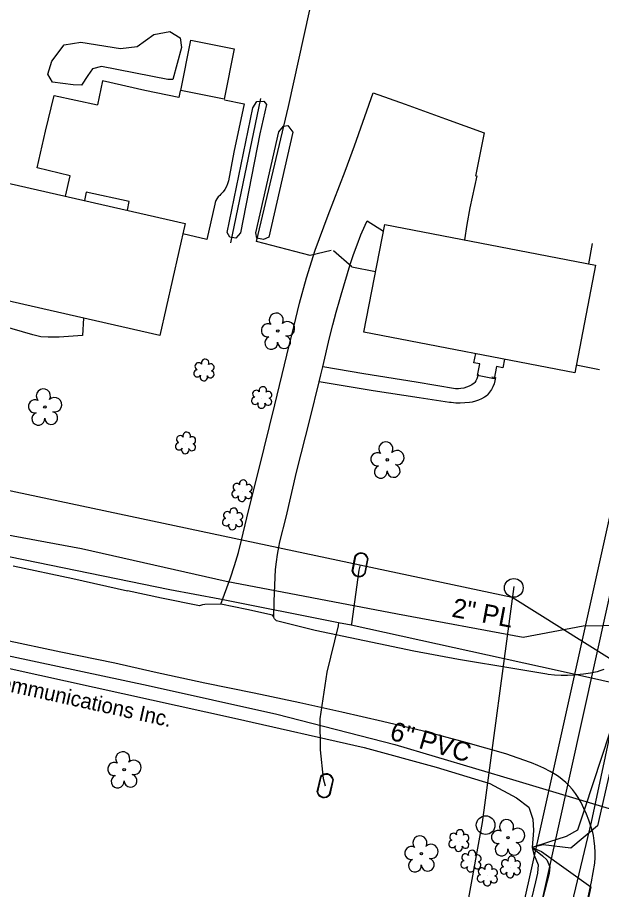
# Model space of a CAD drawing. Extents: x 1614427 to 1617186, y 896524 to 905462.
# Drawn here: x 1616108.7 to 1616262.4, y 900040.2 to 900269.6 of the extents above; entities that cross this region are included whole.
import ezdxf

# ---------------------------------------------------------------- set-up
doc = ezdxf.new("R2010")
doc.units = 0
for name, color, linetype in [('Exist Building', 7, 'Continuous'), ('Exist Other Culture Area Outline', 7, 'Continuous'), ('Exist Other Culture Fence Line', 7, 'Continuous'), ('Exist Other Culture Gate', 7, 'Continuous'), ('Exist Roads EOP', 7, 'Continuous'), ('Exist Roads EOP Other', 7, 'Continuous'), ('Exist Utilities Gas UG Line SUE LOS B', 7, 'Continuous'), ('Exist Utilities Gas UG Line SUE LOS B Text', 7, 'Continuous'), ('Exist Utilities Other Pole CELL', 7, 'Continuous'), ('Exist Utilities Power UG Cable SUE LOS D', 7, 'Continuous'), ('Exist Utilities Sanitary Sewer Forced Main SUE LOS C', 7, 'Continuous'), ('Exist Utilities Sanitary Sewer Forced Main SUE LOS C Text', 7, 'Continuous'), ('Exist Utilities Telephone UG Cable SUE LOS B', 7, 'Continuous'), ('Exist Utilities Telephone UG Cable SUE LOS C', 7, 'Continuous'), ('Exist Utilities Telephone UG Cable SUE LOS C Text', 7, 'Continuous'), ('Exist Utilities Telephone UG FO SUE LOS D', 7, 'Continuous'), ('Exist Utilities TV UG FO Cable SUE LOS D', 7, 'Continuous'), ('Exist Utilities Water Meter CELL', 7, 'Continuous'), ('Exist Utilities Water UG Line SUE LOS B', 7, 'Continuous'), ('Exist Vegetation Hedge Row', 7, 'Continuous'), ('Exist Vegetation Shrub CELL', 7, 'Continuous'), ('Exist Vegetation Tree CELL', 7, 'Continuous')]:
    doc.layers.add(name, color=color, linetype=linetype)

msp = doc.modelspace()

# ---------------------------------------------------------------- linework, layer by layer
at = {"layer": 'Exist Building'}
msp.add_line((1616259.97, 900210.18), (1616258.94, 900204.81), dxfattribs=at)
for points in [[(1616151.71, 900250.4), (1616154.35, 900263.62), (1616165.72, 900261.35), (1616163.09, 900248.13)], [(1616073.35, 900202.53), (1616080.04, 900231.99), (1616152.86, 900215.45), (1616146.16, 900185.99)], [(1616205.35, 900215.13), (1616260.8, 900204.45), (1616255.35, 900176.16), (1616199.9, 900186.85)]]:
    msp.add_lwpolyline(points, close=True, dxfattribs=at)
for points in [[(1616121.36, 900222.61), (1616122.6, 900227.98), (1616113.92, 900230.1), (1616116.13, 900239.69), (1616118.37, 900249.13), (1616129.79, 900246.67)], [(1616229.57, 900227.93), (1616227.77, 900219.52), (1616226.99, 900215.16), (1616226.32, 900211.09)], [(1616126.1, 900190.55), (1616125.88, 900185.98), (1616119.69, 900185.56), (1616116.84, 900185.52), (1616114.91, 900185.65), (1616112.75, 900186.09), (1616099.09, 900190.04), (1616093.39, 900183.66), (1616090.23, 900170)]]:
    msp.add_lwpolyline(points, dxfattribs=at)
at = {"layer": 'Exist Other Culture Area Outline'}
for points in [[(1616151.58, 900250.3), (1616151.2, 900248.54), (1616142.21, 900250.42), (1616131.06, 900252.94), (1616129.79, 900246.67)], [(1616163.21, 900247.99), (1616168.36, 900246.89), (1616165.62, 900234.15), (1616164.27, 900226.63), (1616164.01, 900225.86), (1616163.69, 900225.12), (1616163.28, 900224.41), (1616162.82, 900223.75), (1616162.28, 900223.14), (1616161.95, 900222.8), (1616161.55, 900222.4), (1616161.22, 900221.95), (1616160.96, 900221.45), (1616160.77, 900220.92), (1616160.69, 900220.54), (1616158.57, 900211.21), (1616152.23, 900212.69)], [(1616137.69, 900218.9), (1616138.16, 900221.24), (1616126.84, 900223.7), (1616126.35, 900221.47)], [(1616236.86, 900179.72), (1616236.43, 900177.45), (1616234.76, 900177.77), (1616234.15, 900174.57), (1616229.76, 900175.41), (1616230.36, 900178.52), (1616228.85, 900178.81), (1616229.3, 900181.18)], [(1616229.92, 900175.67), (1616229.81, 900175.11), (1616229.63, 900174.58), (1616229.37, 900174.07), (1616229.04, 900173.61), (1616228.86, 900173.41), (1616228.25, 900172.98), (1616227.59, 900172.62), (1616226.89, 900172.33), (1616226.17, 900172.12), (1616225.43, 900171.98), (1616224.8, 900171.93), (1616224.03, 900171.95), (1616213.66, 900173.64), (1616199.9, 900175.88), (1616189.05, 900177.68)], [(1616233.57, 900175.07), (1616234.55, 900174.9), (1616234.38, 900174.07), (1616234.14, 900173.26), (1616233.82, 900172.48), (1616233.43, 900171.72), (1616232.97, 900171.01), (1616232.44, 900170.35), (1616232.31, 900170.19), (1616231.59, 900169.7), (1616230.83, 900169.28), (1616230.03, 900168.93), (1616229.21, 900168.65), (1616228.36, 900168.45), (1616227.65, 900168.34), (1616226.45, 900168.21), (1616225.24, 900168.15), (1616224.04, 900168.18), (1616222.83, 900168.29), (1616222.43, 900168.34), (1616214.45, 900169.54), (1616202.36, 900171.41), (1616188.1, 900173.73)]]:
    msp.add_lwpolyline(points, dxfattribs=at)
at = {"layer": 'Exist Other Culture Fence Line'}
for p, q in [((1616164.84, 900210.3), (1616172.76, 900248.34)), ((1616196.72, 900204.06), (1616202.97, 900202.77)), ((1616261.87, 900176.89), (1616255.73, 900178.12))]:
    msp.add_line(p, q, dxfattribs=at)
msp.add_lwpolyline([(1616185.76, 900206.96), (1616171.64, 900210.69), (1616180.06, 900246.24), (1616199.38, 900333.73), (1616261.08, 900334.91), (1616309.42, 900336), (1616298.22, 900281.63), (1616288.21, 900236.88), (1616274.6, 900174.45), (1616266.9, 900175.88)], dxfattribs=at)
at = {"layer": 'Exist Other Culture Gate'}
for p, q in [((1616191.24, 900208.31), (1616185.76, 900206.96)), ((1616196.72, 900204.06), (1616191.87, 900208.21))]:
    msp.add_line(p, q, dxfattribs=at)
at = {"layer": 'Exist Roads EOP'}
for points in [[(1616107.63, 900125.32), (1616123.28, 900121.99), (1616137.67, 900118.81)], [(1616262.98, 900098.05), (1616261.96, 900097.7), (1616261.23, 900097.5), (1616259.47, 900097.15), (1616257.71, 900096.88), (1616255.93, 900096.68), (1616255.14, 900096.62), (1616253.45, 900096.54), (1616251.76, 900096.55), (1616250.08, 900096.63), (1616248.4, 900096.79), (1616247.98, 900096.85), (1616239.58, 900098.22), (1616224.81, 900100.75), (1616213.05, 900102.91), (1616200.08, 900105.59), (1616187.02, 900108.38), (1616177.2, 900110.78), (1616176.87, 900110.93), (1616176.59, 900111.14), (1616176.36, 900111.41), (1616176.2, 900111.73), (1616176.12, 900112.07), (1616175.87, 900112.35), (1616169.06, 900113.9), (1616162.27, 900115.27), (1616158.06, 900115.15), (1616157.38, 900115.06), (1616156.61, 900114.85), (1616146.64, 900116.84), (1616137.67, 900118.81)], [(1616254.03, 900015.73), (1616259.81, 900042.21), (1616260.63, 900047.12), (1616260.72, 900048.59), (1616260.72, 900050.06), (1616260.65, 900051.53), (1616260.49, 900052.99), (1616260.26, 900054.44), (1616260.11, 900055.2), (1616259.64, 900056.83), (1616259.1, 900058.43), (1616258.48, 900060.01), (1616257.79, 900061.55), (1616257.02, 900063.06), (1616256.24, 900064.45), (1616255.52, 900065.5), (1616254.75, 900066.5), (1616253.91, 900067.44), (1616253.01, 900068.34), (1616252.06, 900069.17), (1616251.06, 900069.94), (1616250.41, 900070.39), (1616248.86, 900071.28), (1616247.27, 900072.1), (1616245.65, 900072.85), (1616244, 900073.53), (1616243.74, 900073.63), (1616237.23, 900075.91), (1616226.7, 900078.92), (1616215.55, 900081.85), (1616204.75, 900084.43), (1616194.11, 900086.86), (1616183.01, 900089.34), (1616170.97, 900091.89), (1616158.01, 900094.53), (1616144.66, 900097.38), (1616134.33, 900099.74), (1616120.16, 900102.67), (1616105.3, 900105.78)]]:
    msp.add_lwpolyline(points, dxfattribs=at)
at = {"layer": 'Exist Roads EOP Other'}
for points in [[(1616162.27, 900115.27), (1616164.77, 900122.19), (1616165.85, 900125.42), (1616166.86, 900128.9), (1616167.69, 900132.09), (1616169.07, 900138.01), (1616173.6, 900156.36), (1616176.45, 900167.76), (1616179.62, 900180.74), (1616181.42, 900188.24), (1616182.95, 900194.43), (1616184.8, 900201.12), (1616187.1, 900208.38), (1616190.5, 900217.6), (1616194.95, 900229.16), (1616197.39, 900235.85), (1616202.36, 900249.82), (1616210.76, 900246.83), (1616221.38, 900242.93), (1616231.55, 900239.26), (1616229.26, 900227.85)], [(1616176.2, 900111.73), (1616176.28, 900115.98), (1616176.53, 900122.4), (1616176.65, 900124.39), (1616176.85, 900126.37), (1616177.12, 900128.35), (1616177.46, 900130.31), (1616177.74, 900131.64), (1616179.4, 900138.15), (1616182.15, 900150), (1616185.73, 900164.12), (1616188.1, 900173.73), (1616188.57, 900175.62), (1616189.05, 900177.68), (1616190.85, 900185.38), (1616191.68, 900188.75), (1616192.57, 900192.1), (1616193.55, 900195.42), (1616193.93, 900196.67), (1616196.26, 900204.6), (1616197.13, 900207.24), (1616198.08, 900209.85), (1616199.11, 900212.44), (1616200.21, 900214.99), (1616200.73, 900216.14), (1616205.02, 900213.43)]]:
    msp.add_lwpolyline(points, dxfattribs=at)
at = {"layer": 'Exist Utilities Gas UG Line SUE LOS B'}
for points in [[(1616341.84, 900429.49), (1616331.7, 900383.47), (1616322.64, 900340.02), (1616315.91, 900311.24), (1616305.4, 900264.37), (1616296.04, 900222.38), (1616283.72, 900168.25), (1616273.78, 900123.94), (1616270.66, 900110.37), (1616270.1, 900108.73), (1616268.22, 900097.82), (1616259.71, 900057.93), (1616250.88, 900021.2)], [(1615602.7, 900094.85), (1615644.71, 900105.16), (1615694.71, 900117.16), (1615738.8, 900128.49), (1615804.89, 900142.78), (1615838.75, 900150.07), (1615875.16, 900156.5), (1615921.07, 900160.55), (1615953.5, 900159.47), (1615984.36, 900155.27), (1616020.46, 900149.59), (1616075.34, 900139.23), (1616125.54, 900129.96), (1616163.6, 900121.29), (1616208.7, 900112.75), (1616241.8, 900106.59), (1616257.56, 900109.56), (1616267.97, 900109.75), (1616269.03, 900109.71), (1616270.66, 900110.37)]]:
    msp.add_lwpolyline(points, dxfattribs=at)
at = {"layer": 'Exist Utilities Other Pole CELL'}
for centre in [(1616239.33, 900119.56), (1616231.92, 900057.15)]:
    msp.add_circle(centre, 2.46, dxfattribs=at)
at = {"layer": 'Exist Utilities Power UG Cable SUE LOS D'}
for points in [[(1616315.71, 900068.86), (1616238.9, 900117.04), (1616046.6, 900157.82)], [(1616209.19, 899937.02), (1616231.07, 900057.84), (1616239.4, 900119.96)]]:
    msp.add_lwpolyline(points, dxfattribs=at)
at = {"layer": 'Exist Utilities Sanitary Sewer Forced Main SUE LOS C'}
msp.add_lwpolyline([(1615599.7, 900063.1), (1615619.8, 900067.73), (1615654.39, 900075.53), (1615679.01, 900082.53), (1615730.11, 900094.67), (1615777.77, 900105.66), (1615839.81, 900119.84), (1615873.91, 900126.87), (1615879.61, 900127), (1615895.95, 900128.76), (1615921.39, 900129.89), (1615932.33, 900130.37), (1615962.5, 900127.93), (1615996.95, 900123.07), (1616029.07, 900117.94), (1616050.03, 900113.65), (1616071.5, 900109.18), (1616143.09, 900093.88), (1616176.95, 900086.31), (1616208.03, 900078.35), (1616239.83, 900068.88), (1616305.38, 900049.26)], dxfattribs=at)
at = {"layer": 'Exist Utilities Telephone UG Cable SUE LOS B'}
for points in [[(1616311.89, 900339.38), (1616313.74, 900338.14), (1616319.02, 900336.01), (1616314, 900311.75), (1616303.1, 900263.43), (1616293.72, 900221.15), (1616281.5, 900168.7), (1616271.69, 900124.33), (1616272.63, 900108.4), (1616270.62, 900097.78), (1616261.35, 900056.95), (1616254.34, 900051.12), (1616247.08, 900051.95), (1616244.2, 900051.3)], [(1616244.2, 900051.3), (1616246.59, 900050.21), (1616259.64, 900040.88), (1616255.13, 900020.34), (1616245.89, 899979.28), (1616236.15, 899932.96), (1616228.25, 899887.03), (1616225.86, 899878.36), (1616225.28, 899877.24), (1616224.21, 899877.03), (1616215.14, 899879.61), (1616210.82, 899880.03)]]:
    msp.add_lwpolyline(points, dxfattribs=at)
at = {"layer": 'Exist Utilities Telephone UG Cable SUE LOS C'}
for points in [[(1616311.89, 900339.38), (1616313.08, 900336.87), (1616315.2, 900335.07), (1616316.31, 900333.6), (1616316.18, 900332.48), (1616307.49, 900293.65), (1616300.4, 900263.94), (1616292.87, 900230.63), (1616284.33, 900194.68), (1616277.99, 900165.03), (1616271.06, 900129.11), (1616270.12, 900124.07), (1616271.15, 900108.67), (1616266.68, 900088.03), (1616257.99, 900061.57), (1616256.06, 900055.79), (1616253.12, 900054.18), (1616248.43, 900052.69), (1616244.2, 900051.3)], [(1616045.66, 900098.32), (1616047.27, 900104.31), (1616048.47, 900107.22), (1616049.97, 900108.02), (1616054.78, 900108.22), (1616069.59, 900105.51), (1616099.44, 900099.96), (1616165.83, 900085.28), (1616199.93, 900077.61), (1616218.93, 900072.39), (1616233.03, 900068.1), (1616240.04, 900064.31), (1616243.24, 900061.91), (1616244.34, 900058.7), (1616244.54, 900055.7), (1616244.2, 900051.3)], [(1616244.2, 900051.3), (1616244.73, 900049.23), (1616245.7, 900046.66), (1616245.59, 900044.54), (1616245.01, 900042.19), (1616235.08, 900000.57), (1616224.91, 899955.81), (1616222.86, 899947.34), (1616221.96, 899942.94), (1616221.67, 899940.52), (1616222.54, 899937.23)], [(1616244.2, 900051.3), (1616246.87, 900049.04), (1616248.01, 900048.01), (1616248.81, 900046.18), (1616248.64, 900044.4), (1616241.75, 900018.08), (1616235.9, 899991.68), (1616231.37, 899970.75), (1616225.16, 899947.64), (1616222.54, 899937.23)]]:
    msp.add_lwpolyline(points, dxfattribs=at)
at = {"layer": 'Exist Utilities Telephone UG FO SUE LOS D'}
msp.add_lwpolyline([(1616147.32, 899610.59), (1616176.63, 899742.88), (1616219.92, 899937.4), (1616266.21, 900145.35)], dxfattribs=at)
at = {"layer": 'Exist Utilities TV UG FO Cable SUE LOS D'}
msp.add_lwpolyline([(1616152.19, 899610.51), (1616181.4, 899742.23), (1616224.51, 899936.62), (1616270.68, 900144.79), (1616313.06, 900339.79), (1616354.51, 900530.51), (1616387.28, 900682.32), (1616420.05, 900834.14), (1616462.24, 901026.32), (1616489.27, 901166.41), (1616544.61, 901400.99), (1616575.34, 901543.24), (1616671.95, 901701.27)], dxfattribs=at)
at = {"layer": 'Exist Utilities Water Meter CELL'}
for p, q in [((1616198.88, 900125.61), (1616198.88, 900125.61)), ((1616189.7, 900067.51), (1616189.7, 900067.51))]:
    msp.add_line(p, q, dxfattribs=at)
for points in [[(1616196.82, 900123.94), (1616197.62, 900127.96)], [(1616196.95, 900123.91), (1616197.76, 900127.93)], [(1616200.82, 900127.3), (1616200.02, 900123.3)], [(1616200.95, 900127.27), (1616200.15, 900123.27)], [(1616187.59, 900065.91), (1616188.51, 900069.9)], [(1616187.72, 900065.88), (1616188.64, 900069.87)], [(1616191.68, 900069.15), (1616190.76, 900065.18)], [(1616191.81, 900069.12), (1616190.9, 900065.14)]]:
    msp.add_lwpolyline(points, dxfattribs=at)
for centre, radius, start, end in [((1616199.14, 900126.89), 1.86, 11.8587, 144.66), ((1616199.13, 900126.88), 1.73, 13.9816, 142.463), ((1616198.63, 900124.34), 1.86, 192.329, 324.989), ((1616198.63, 900124.33), 1.73, 193.8078, 323.5535), ((1616189.99, 900068.79), 1.86, 10.2093, 143.0107), ((1616189.98, 900068.78), 1.73, 12.3322, 140.8136), ((1616189.41, 900066.25), 1.86, 190.6796, 323.3397), ((1616189.41, 900066.24), 1.73, 192.1585, 321.9041)]:
    msp.add_arc(centre, radius, start, end, dxfattribs=at)
at = {"layer": 'Exist Utilities Water UG Line SUE LOS B'}
for points in [[(1616092.71, 900130.59), (1616148.84, 900119.1), (1616161.96, 900116.68), (1616193.24, 900110.45), (1616196.54, 900109.8), (1616228.05, 900102.87), (1616250.75, 900097.92), (1616268.38, 900093.93), (1616296.62, 900086.51), (1616297.64, 900086.23), (1616298.97, 900086.16)], [(1616198.88, 900125.61), (1616198.56, 900124.22), (1616196.59, 900110.13), (1616196.54, 900109.8)], [(1616193.24, 900110.45), (1616193.14, 900109.6), (1616190.1, 900097.4), (1616188.28, 900085.1), (1616188.4, 900076.97), (1616189.17, 900069.4), (1616189.7, 900067.51)]]:
    msp.add_lwpolyline(points, dxfattribs=at)
at = {"layer": 'Exist Vegetation Hedge Row'}
for points in [[(1616117.76, 900258.11), (1616120.99, 900262.39), (1616125.38, 900263.17), (1616135.86, 900261.45), (1616140.24, 900261.95), (1616144.62, 900265.16), (1616148.83, 900265.94), (1616151.58, 900264.24), (1616151.9, 900261.76), (1616149.61, 900253.32), (1616148.28, 900253.3), (1616130.8, 900256.69), (1616128.51, 900256.11), (1616127.24, 900254.37), (1616125.62, 900251.79), (1616123.35, 900251.91), (1616117.91, 900252.59), (1616116.75, 900254.69), (1616117.76, 900258.11)], [(1616172.54, 900238.97), (1616167.44, 900212.96), (1616166.21, 900211.57), (1616164.59, 900211.87), (1616163.92, 900213.04), (1616170.67, 900245.87), (1616171.71, 900247.52), (1616173.58, 900247.59), (1616174.29, 900246.71), (1616172.54, 900238.97)], [(1616181.19, 900239.44), (1616174.89, 900211.83), (1616173.46, 900211.21), (1616171.75, 900211.59), (1616171.44, 900212.93), (1616177.47, 900239.51), (1616178.71, 900240.99), (1616179.85, 900241.24), (1616181.19, 900239.44)]]:
    msp.add_lwpolyline(points, dxfattribs=at)
at = {"layer": 'Exist Vegetation Shrub CELL'}
for p, q in [((1616157.88, 900176.7), (1616157.88, 900176.7)), ((1616173.06, 900169.46), (1616173.06, 900169.46)), ((1616153.02, 900157.51), (1616153.02, 900157.51)), ((1616167.89, 900144.95), (1616167.89, 900144.95)), ((1616165.4, 900137.54), (1616165.4, 900137.54)), ((1616224.94, 900052.9), (1616224.94, 900052.9)), ((1616228.11, 900047.5), (1616228.11, 900047.5)), ((1616238.52, 900045.95), (1616238.52, 900045.95)), ((1616232.45, 900043.81), (1616232.45, 900043.81))]:
    msp.add_line(p, q, dxfattribs=at)
for centre, radius, start, end in [((1616156.4, 900177.83), 0.968, 35.8908, 245.4216), ((1616158.11, 900178.74), 0.99, 334.8391, 200.4717), ((1616159.55, 900177.57), 0.929, 284.4567, 126.0861), ((1616156.08, 900176), 0.955, 95.1099, 327.9534), ((1616159.52, 900175.77), 0.937, 204.9913, 73.4601), ((1616157.75, 900175.02), 0.984, 151.2797, 21.387), ((1616171.58, 900170.59), 0.968, 35.8908, 245.4216), ((1616173.29, 900171.5), 0.99, 334.8391, 200.4717), ((1616174.74, 900170.33), 0.929, 284.4567, 126.0861), ((1616171.26, 900168.76), 0.955, 95.1099, 327.9534), ((1616174.7, 900168.53), 0.937, 204.9913, 73.4601), ((1616172.94, 900167.78), 0.984, 151.2797, 21.387), ((1616153.25, 900159.55), 0.99, 334.8391, 200.4717), ((1616151.22, 900156.8), 0.955, 95.1099, 327.9534), ((1616151.54, 900158.64), 0.968, 35.8908, 245.4216), ((1616154.66, 900156.58), 0.937, 204.9913, 73.4601), ((1616154.69, 900158.38), 0.929, 284.4567, 126.0861), ((1616152.89, 900155.83), 0.984, 151.2797, 21.387), ((1616166.41, 900146.07), 0.968, 35.8908, 245.4216), ((1616168.12, 900146.99), 0.99, 334.8391, 200.4717), ((1616169.56, 900145.82), 0.929, 284.4567, 126.0861), ((1616166.09, 900144.24), 0.955, 95.1099, 327.9534), ((1616167.76, 900143.26), 0.984, 151.2797, 21.387), ((1616169.53, 900144.02), 0.937, 204.9913, 73.4601), ((1616163.91, 900138.66), 0.968, 35.8908, 245.4216), ((1616165.63, 900139.58), 0.99, 334.8391, 200.4717), ((1616167.07, 900138.41), 0.929, 284.4567, 126.0861), ((1616163.6, 900136.83), 0.955, 95.1099, 327.9534), ((1616167.03, 900136.61), 0.937, 204.9913, 73.4601), ((1616165.27, 900135.85), 0.984, 151.2797, 21.387), ((1616223.46, 900054.03), 0.968, 35.8908, 245.4216), ((1616225.17, 900054.95), 0.99, 334.8391, 200.4717), ((1616226.61, 900053.77), 0.929, 284.4567, 126.0861), ((1616223.14, 900052.2), 0.955, 95.1099, 327.9534), ((1616226.58, 900051.98), 0.937, 204.9913, 73.4601), ((1616224.81, 900051.22), 0.984, 151.2797, 21.387), ((1616226.62, 900048.62), 0.968, 35.8908, 245.4216), ((1616228.34, 900049.54), 0.99, 334.8391, 200.4717), ((1616226.31, 900046.79), 0.955, 95.1099, 327.9534), ((1616229.74, 900046.57), 0.937, 204.9913, 73.4601), ((1616229.78, 900048.36), 0.929, 284.4567, 126.0861), ((1616237.04, 900047.07), 0.968, 35.8908, 245.4216), ((1616238.75, 900047.99), 0.99, 334.8391, 200.4717), ((1616240.19, 900046.82), 0.929, 284.4567, 126.0861), ((1616227.98, 900045.81), 0.984, 151.2797, 21.387), ((1616230.96, 900044.94), 0.968, 35.8908, 245.4216), ((1616232.67, 900045.85), 0.99, 334.8391, 200.4717), ((1616234.12, 900044.68), 0.929, 284.4567, 126.0861), ((1616236.72, 900045.24), 0.955, 95.1099, 327.9534), ((1616240.16, 900045.02), 0.937, 204.9913, 73.4601), ((1616230.65, 900043.11), 0.955, 95.1099, 327.9534), ((1616234.08, 900042.88), 0.937, 204.9913, 73.4601), ((1616238.39, 900044.26), 0.984, 151.2797, 21.387), ((1616232.32, 900042.13), 0.984, 151.2797, 21.387)]:
    msp.add_arc(centre, radius, start, end, dxfattribs=at)
at = {"layer": 'Exist Vegetation Tree CELL'}
for p, q in [((1616177.22, 900187.13), (1616177.22, 900187.13)), ((1616115.94, 900167.16), (1616115.94, 900167.16)), ((1616206.04, 900153.24), (1616206.04, 900153.24)), ((1616136.8, 900071.74), (1616136.8, 900071.74)), ((1616237.8, 900053.86), (1616237.8, 900053.86)), ((1616215, 900049.62), (1616215, 900049.62))]:
    msp.add_line(p, q, dxfattribs=at)
for centre in [(1616177.22, 900187.13), (1616115.94, 900167.16), (1616206.04, 900153.24), (1616136.8, 900071.74), (1616237.8, 900053.86), (1616215, 900049.62)]:
    msp.add_circle(centre, 0.326, dxfattribs=at)
for centre, radius, start, end in [((1616176.83, 900190.01), 1.86, 330.1651, 219.7134), ((1616179.77, 900187.72), 1.9, 257.1011, 134.1999), ((1616174.61, 900187.29), 1.73, 62.6636, 279.3457), ((1616175.51, 900184.01), 1.69, 111.5671, 6.231), ((1616178.89, 900184.23), 1.7, 181.2822, 74.56), ((1616115.55, 900170.04), 1.86, 330.1651, 219.7134), ((1616113.33, 900167.32), 1.73, 62.6636, 279.3457), ((1616118.49, 900167.75), 1.9, 257.1011, 134.1999), ((1616114.23, 900164.04), 1.69, 111.5671, 6.231), ((1616117.61, 900164.26), 1.7, 181.2822, 74.56), ((1616205.65, 900156.12), 1.86, 330.1651, 219.7134), ((1616203.43, 900153.4), 1.73, 62.6636, 279.3457), ((1616208.59, 900153.83), 1.9, 257.1011, 134.1999), ((1616204.33, 900150.12), 1.69, 111.5671, 6.231), ((1616207.71, 900150.35), 1.7, 181.2822, 74.56), ((1616136.42, 900074.61), 1.86, 330.1651, 219.7134), ((1616134.2, 900071.89), 1.73, 62.6636, 279.3457), ((1616139.35, 900072.32), 1.9, 257.1011, 134.1999), ((1616135.1, 900068.62), 1.69, 111.5671, 6.231), ((1616138.48, 900068.84), 1.7, 181.2822, 74.56), ((1616237.42, 900056.74), 1.86, 330.1651, 219.7134), ((1616214.62, 900052.49), 1.86, 330.1651, 219.7134), ((1616235.2, 900054.02), 1.73, 62.6636, 279.3457), ((1616240.35, 900054.45), 1.9, 257.1011, 134.1999), ((1616217.55, 900050.21), 1.9, 257.1011, 134.1999), ((1616236.1, 900050.74), 1.69, 111.5671, 6.231), ((1616239.47, 900050.96), 1.7, 181.2822, 74.56), ((1616212.4, 900049.78), 1.73, 62.6636, 279.3457), ((1616213.3, 900046.5), 1.69, 111.5671, 6.231), ((1616216.68, 900046.72), 1.7, 181.2822, 74.56)]:
    msp.add_arc(centre, radius, start, end, dxfattribs=at)

# ---------------------------------------------------------------- texts
at = {"layer": 'Exist Utilities Gas UG Line SUE LOS B Text'}
msp.add_text('2" PL', height=5, rotation=349.4474, dxfattribs=at).set_placement((1616222.8, 900112.01))
at = {"layer": 'Exist Utilities Sanitary Sewer Forced Main SUE LOS C Text'}
msp.add_text('6" PVC', height=5, rotation=343.6016, dxfattribs=at).set_placement((1616206.4, 900079.74))
at = {"layer": 'Exist Utilities Telephone UG Cable SUE LOS C Text'}
msp.add_text('Windstream Communications Inc.', height=4, rotation=347.5288, dxfattribs=at).set_placement((1616070.75, 900100.16))

doc.saveas('drawing.dxf')
